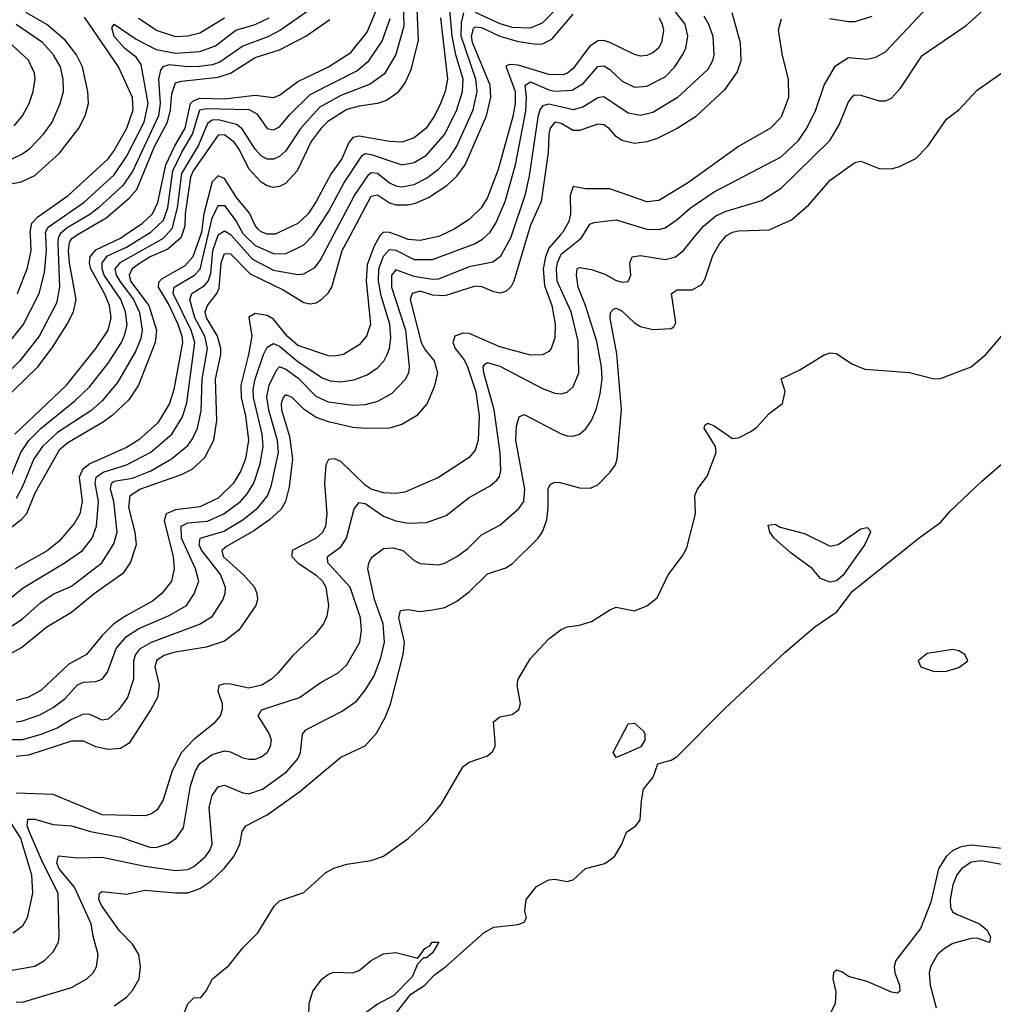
# Model space of a CAD drawing. Header units: inches. Extents: x 884549 to 1028252, y 526810 to 653624.
# Tile 263 of 656: x 915401 to 918583, y 597487 to 600704. Entities that reach past the tile are written whole.
import ezdxf

# ---------------------------------------------------------------- set-up
doc = ezdxf.new("R2010")
doc.units = ezdxf.units.IN
doc.header["$MEASUREMENT"] = 0
doc.layers.add('A9519', color=7, linetype='Continuous')
doc.layers.add('A9610', color=7, linetype='Continuous')

msp = doc.modelspace()

# ---------------------------------------------------------------- linework, layer by layer
at = {"layer": 'A9519', "color": 5}
for points, elevation in [([(915302.1, 599417.9), (915460.7, 599570), (915507.6, 599632.4), (915556.5, 599710), (915576.6, 599750), (915585.7, 599790), (915563.9, 599910), (915560.2, 599950), (915563.9, 599976.1), (915571.1, 599988.9), (915582.5, 599997.5), (915586.8, 600000)], 2620), ([(915314.1, 598770), (915412.2, 598847.8), (915549.4, 598930.6), (915606.1, 598970), (915637.7, 599010), (915652.5, 599050), (915658.9, 599130), (915647.2, 599190), (915651.2, 599210), (915673.7, 599226.3), (915750.3, 599249.7), (915830, 599290.8), (915897.7, 599350), (915932.8, 599407.2), (915947.1, 599452.9), (915973.1, 599650), (915961.1, 599690), (915902.7, 599810), (915905.3, 599830), (915971.9, 599870), (915990.8, 599889.2), (916016.9, 600000)], 2460), ([(915330, 599605), (915412.5, 599707.5), (915465, 599810), (915481.6, 599878.4), (915489, 599950), (915485.9, 600000)], 2660), ([(915531.5, 600000), (915526.4, 599990), (915525.1, 599974.9), (915531.5, 599830), (915521.6, 599778.4), (915464.8, 599670), (915401.1, 599590), (915362.4, 599550)], 2640), ([(915370, 598719.7), (915410, 598746.8), (915470, 598800.6), (915510, 598827.5), (915570, 598853.7), (915669.2, 598930), (915708.3, 598991.7), (915719.4, 599030), (915708.7, 599130), (915697.8, 599170), (915701.4, 599190), (915710, 599196), (915770, 599206.7), (915829.9, 599230), (915897.5, 599270), (915950, 599312.7), (915965.6, 599334.4), (915981.7, 599370), (915994.1, 599425.9), (915997.3, 599530), (916015, 599630), (916006.3, 599670), (915973.7, 599730), (915956.7, 599790), (915963.1, 599810), (916004.4, 599835.6), (916016.8, 599850), (916025.4, 599874.6), (916032.5, 599950), (916049.6, 600000)], 2440), ([(915370, 599206.3), (915404.7, 599290), (915431, 599329), (915470.8, 599369.2), (915580.9, 599459.1), (915630, 599505.6), (915690, 599581.9), (915733.5, 599650), (915744.8, 599675.2), (915752.2, 599707.8), (915747, 599750), (915731, 599790), (915677.5, 599870), (915670.3, 599890), (915670.7, 599910), (915687.7, 599932.3), (915750, 599960.9), (915813, 600000)], 2560), ([(915930.5, 600000), (915927.9, 599992.1), (915885.6, 599954.4), (915829.5, 599930.5), (915795.8, 599910), (915768.7, 599890), (915758.7, 599870), (915763.1, 599850), (915823.2, 599770), (915848, 599690), (915843.9, 599650), (915789.2, 599510), (915757.2, 599462.8), (915701.9, 599410), (915672, 599388), (915558.2, 599321.8), (915530, 599297.4), (915450, 599157.1), (915423.3, 599090), (915406, 599070), (915370, 599041.7)], 2520), ([(915370, 598632.8), (915406.5, 598653.5), (915490, 598721), (915570, 598768.3), (915644.5, 598830), (915741.5, 598898.5), (915763.4, 598930), (915782.4, 598990), (915778.1, 599030), (915757.6, 599110), (915762.2, 599150), (915793.3, 599170), (915930, 599218), (915964.6, 599235.4), (916006.5, 599273.5), (916035.4, 599330), (916045.1, 599394.9), (916040.6, 599530), (916058.1, 599610), (916058.3, 599630), (916047.3, 599670), (916011.8, 599730), (916007.1, 599750), (916014.7, 599770), (916045.2, 599810), (916052.8, 599827.2), (916059, 599910), (916070, 599940.9), (916090, 599939.7), (916154.4, 599874.4), (916262, 599822), (916330, 599779.9), (916350, 599775.5), (916370, 599778.9), (916390, 599791.8), (916409.3, 599810.7), (916420.7, 599830), (916454.9, 599950), (916481.7, 600000)], 2420), ([(917007.9, 600000), (917004.5, 599990), (916970.8, 599929.2), (916947.4, 599912.6), (916870, 599896.6), (916770, 599856.7), (916750, 599855.3), (916690, 599864.8), (916630, 599886.6), (916616.5, 599870), (916616.3, 599830), (916661.8, 599690), (916673.8, 599570), (916671.2, 599550), (916661.5, 599530), (916617.1, 599482.9), (916570, 599456.3), (916530, 599445.5), (916490, 599443.4), (916410, 599454.8), (916370, 599472.8), (916313.9, 599530), (916270, 599562.7), (916250, 599569.6), (916240.3, 599559.7), (916215.5, 599510), (916207.5, 599472.5), (916214.2, 599430), (916242.4, 599330), (916245.4, 599290), (916221.4, 599178.6), (916210.9, 599150), (916174.8, 599105.2), (916130, 599068.9), (916067.9, 599032.1), (915990, 599008.8), (915986.8, 598990), (915995.3, 598970), (916056.7, 598890), (916072.1, 598850), (916071.9, 598830), (916065.3, 598810), (916028, 598752), (915991.1, 598728.9), (915830.6, 598669.4), (915792.9, 598647.1), (915779.2, 598630), (915773.3, 598610), (915773.3, 598550), (915752.9, 598490), (915724.9, 598450), (915690, 598419.1), (915670, 598415.7), (915630, 598433.9), (915610, 598435), (915570, 598417.8), (915523.6, 598390), (915470, 598369), (915410, 598351.3), (915370, 598351.4)], 2340), ([(915370, 597597.3), (915450, 597611.4), (915482.2, 597630), (915510, 597658.2), (915527.3, 597690), (915530.4, 597709.6), (915526.5, 597850), (915476.2, 597950), (915432.7, 598050), (915424.9, 598070), (915427.9, 598092.1), (915450, 598092.3), (915510, 598074.7), (915569.9, 598070.1), (915632.3, 598052.3), (915730, 598033.8), (915830, 598000.1), (915850, 598000.7), (915887.2, 598012.8), (915912.8, 598030), (915936.2, 598063.8), (915959.4, 598200.6), (915975.5, 598250), (915990, 598274.6), (916030, 598303.9), (916070, 598315.4), (916090, 598312.5), (916130, 598292.1), (916150, 598287.7), (916170, 598288.4), (916190, 598296.1), (916210, 598310.2), (916221.1, 598330), (916223.6, 598350), (916214.7, 598374.7), (916180.2, 598430), (916191.1, 598448.9), (916315.3, 598490), (916382.5, 598537.5), (916441.5, 598570), (916470, 598595.9), (916512.4, 598670), (916518.5, 598710), (916514.3, 598750), (916481.4, 598850), (916408.4, 598930), (916407.1, 598950), (916450, 598982.5), (916468.7, 599010), (916494.1, 599105.9), (916510, 599126.4), (916530, 599123.7), (916590, 599082.3), (916630, 599067.2), (916670, 599059.2), (916730, 599061.4), (916795.2, 599084.8), (916870, 599143), (916938.4, 599181.6), (916960, 599200), (916968.5, 599211.5), (916973.4, 599230), (916971.3, 599288.7), (916951.7, 599430), (916917.3, 599550), (916915.5, 599570), (916921.2, 599578.8), (916930, 599583.8), (916970, 599571.9), (917110, 599498.8), (917150, 599484.1), (917170, 599481.9), (917190, 599487), (917210, 599504.5), (917228.3, 599550), (917226.4, 599653.6), (917203.2, 599750), (917157.9, 599850), (917155.4, 599890), (917158.3, 599910), (917170, 599937.7), (917236.1, 599990), (917242.1, 600000)], 2260), ([(915384.6, 599350), (915554.3, 599510), (915649.7, 599630.3), (915689.9, 599690), (915699.9, 599730), (915694.8, 599770), (915678, 599810), (915633.9, 599890), (915628.7, 599910), (915630.9, 599930), (915650, 599952.5), (915730, 599990.7), (915743.7, 600000)], 2580), ([(915991.5, 600000), (915967.2, 599930), (915940.3, 599899.7), (915863.9, 599856.1), (915854.2, 599845.8), (915853.5, 599830), (915889.7, 599770), (915917.3, 599710), (915930.9, 599670), (915932.8, 599650), (915904.2, 599495.8), (915890.8, 599450), (915852.4, 599387.6), (915790, 599331.1), (915750, 599306.2), (915630, 599253.1), (915605.8, 599234.2), (915595.6, 599210), (915604.7, 599130), (915597.6, 599090), (915580.5, 599059.5), (915530, 599001), (915491, 598969), (915386.4, 598910)], 2480), ([(915389.6, 598410.4), (915410, 598413.7), (915467, 598433), (915510, 598457.3), (915550, 598486.5), (915590, 598531), (915610, 598540.3), (915650, 598542), (915670, 598549.4), (915687.7, 598572.3), (915716.7, 598650), (915750, 598689.3), (915790, 598714.9), (915890, 598757.8), (915945.9, 598790), (915971.7, 598828.3), (915986.7, 598870), (915975.6, 598910), (915929.8, 599010), (915928.2, 599050), (915950, 599060.2), (916014.2, 599065.8), (916068.4, 599090), (916122.1, 599130), (916144.5, 599155.5), (916165.8, 599190), (916186.9, 599253.1), (916196.8, 599310), (916192.9, 599350), (916164.9, 599470), (916163.9, 599496.1), (916170.2, 599530), (916197.5, 599610), (916210, 599634.2), (916230, 599645.9), (916250, 599638), (916310, 599587.5), (916390, 599533.9), (916415.3, 599524.7), (916450, 599521.3), (916492.7, 599527.3), (916536.5, 599543.5), (916570, 599566.3), (916590.9, 599589.1), (916602.1, 599610), (916609.6, 599630.4), (916614.1, 599665.9), (916610.4, 599710), (916582.4, 599802.4), (916573.4, 599850), (916575.1, 599890), (916590, 599931.8), (916610, 599953.1), (916630, 599950.8), (916690, 599920.7), (916750, 599921.2), (916887.7, 599972.3), (916913.3, 599986.7), (916927.6, 600000)], 2360), ([(917060.3, 600000), (917016.3, 599850), (917007.3, 599832.7), (916990, 599816.6), (916970, 599810.7), (916950, 599814.6), (916911.7, 599831.7), (916890, 599834.2), (916790, 599801.9), (916750, 599804.6), (916710, 599816.9), (916683.8, 599810), (916677.2, 599790), (916713.1, 599650), (916725.7, 599625.7), (916755.2, 599590), (916765.9, 599550), (916755.7, 599504.3), (916732.2, 599450), (916697.3, 599410), (916650, 599381.2), (916610, 599369.5), (916531.8, 599368.2), (916490, 599372.1), (916410, 599390.7), (916370, 599404.9), (916330.7, 599430.7), (916290, 599470.6), (916270, 599478.6), (916261.6, 599470), (916255.6, 599450), (916256.6, 599430), (916283, 599343), (916292.1, 599270), (916282, 599178), (916269.9, 599130), (916255, 599105), (916217.8, 599070), (916166, 599034), (916076.4, 598983.6), (916061.9, 598970), (916066.1, 598950), (916132.8, 598890), (916168.4, 598850), (916176.2, 598830), (916177.8, 598810), (916172.6, 598790), (916117.6, 598710), (916070, 598674), (916010, 598654.5), (915903.1, 598636.9), (915873.1, 598626.9), (915848.8, 598611.2), (915842.2, 598590), (915856.7, 598530), (915850.9, 598490), (915829.9, 598450), (915759, 598341), (915730, 598322.9), (915690, 598320.3), (915650, 598328.5), (915610, 598346.9), (915570, 598347.2), (915430, 598301.3), (915390, 598296.5)], 2320), ([(917167.5, 600000), (917130, 599957.9), (917119.1, 599930), (917111.2, 599890), (917116.3, 599836.3), (917139.9, 599770), (917151.3, 599710), (917150, 599664.9), (917137.7, 599630), (917130, 599620.2), (917110, 599608.8), (917070, 599608.2), (916970, 599635.6), (916870, 599678.6), (916850, 599680.3), (916822.6, 599670), (916816.3, 599650), (916824.4, 599630), (916853, 599593), (916864.8, 599570), (916891.8, 599488.2), (916902.4, 599410), (916899.5, 599330), (916890, 599297.6), (916870, 599273.7), (916770, 599208.3), (916659.1, 599160.9), (916630, 599156.5), (916590, 599158.6), (916550, 599170.5), (916530, 599183.9), (916450, 599260.5), (916430, 599269.7), (916410, 599267), (916401.8, 599250), (916397.6, 599190), (916404.6, 599090), (916400.1, 599050), (916390.7, 599029.3), (916369.7, 599010.3), (916291.4, 598970), (916289.9, 598950.1), (916309.9, 598930), (916370, 598889.5), (916391, 598870), (916401.4, 598850), (916409.9, 598790), (916404.7, 598755.3), (916394.3, 598730), (916365.7, 598694.2), (916293.2, 598626.8), (916246, 598570), (916224.1, 598550), (916192.2, 598530), (916150, 598520.6), (916090, 598533.6), (916070, 598534.4), (916051.4, 598528.6), (916048.6, 598510), (916062.7, 598470), (916062.8, 598450), (916056.2, 598430), (916035.5, 598404.5), (915968.9, 598351.1), (915930.2, 598309.8), (915899.3, 598250), (915870, 598155.2), (915850, 598123.2), (915830, 598108.7), (915810, 598102.6), (915670, 598106), (915510, 598173.1), (915390, 598177.2)], 2280), ([(915390, 597495.5), (915410, 597494.7), (915570, 597542.7), (915620.4, 597570), (915641.1, 597590), (915652.2, 597610), (915657.8, 597650), (915640.9, 597710), (915634.9, 597750), (915580.5, 597870), (915529.7, 597930), (915522.3, 597950), (915527.8, 597972.2), (915590, 597966), (915670, 597967.7), (915810, 597938.3), (915910, 597924.9), (915950, 597928), (915970, 597938), (916008.1, 597970), (916022.5, 597990), (916029.9, 598010), (916019.9, 598130), (916030, 598169.1), (916050, 598197.4), (916070, 598203), (916130, 598177.8), (916150, 598174.6), (916194.5, 598190), (916272.9, 598247.1), (916310, 598289.5), (916318.9, 598310), (916325.2, 598370), (916335.6, 598384.4), (916454.8, 598445.2), (916501.8, 598478.2), (916530, 598513.5), (916559, 598561), (916581, 598619), (916593.4, 598670), (916588.5, 598730), (916560.2, 598810), (916539, 598910), (916541.8, 598930), (916551.8, 598948.2), (916590, 598976.3), (916621.1, 598978.9), (916653, 598970), (916690, 598937.3), (916710, 598927.5), (916770, 598923.5), (916790, 598928.1), (916829.8, 598950), (916864.4, 598975.6), (916910, 599021.7), (916970, 599052.7), (917032.6, 599107.4), (917048.6, 599130), (917051.6, 599170), (917022.2, 599330), (917024, 599376), (917033.7, 599406.3), (917050, 599414), (917170, 599350.8), (917190, 599344.4), (917210, 599343.7), (917230, 599350.2), (917250, 599366.4), (917270, 599394.7), (917286.5, 599433.5), (917297.6, 599482.4), (917304.1, 599530), (917302.7, 599570), (917287.4, 599652.6), (917250.4, 599770.4), (917226.3, 599830), (917220.1, 599870), (917222.9, 599890), (917230, 599894.7), (917270, 599888.5), (917312.9, 599872.9), (917350, 599852.4), (917370, 599846.5), (917390, 599848.4), (917398.5, 599870), (917395.4, 599910), (917402, 599930), (917430, 599933.9), (917510, 599920.6), (917544.4, 599930), (917569.9, 599950.1), (917611.1, 600000)], 2240), ([(915879.5, 600000), (915870, 599989.3), (915728.1, 599910), (915712.3, 599890), (915716.6, 599870), (915727.8, 599850), (915773.2, 599790), (915792.1, 599747.9), (915801.7, 599690), (915797, 599663), (915779.9, 599620.1), (915720.8, 599519.2), (915670, 599459.2), (915633.2, 599426.8), (915524, 599356), (915475.1, 599310), (915446.9, 599270), (915410, 599179.2), (915390, 599140.1)], 2540), ([(916579.5, 600000), (916558.1, 599961.9), (916536.1, 599903.9), (916533.5, 599850), (916546.9, 599710), (916534.5, 599670), (916510, 599642), (916459.7, 599610), (916430, 599604.7), (916410, 599606.5), (916310, 599640.1), (916274.8, 599670), (916230, 599725.3), (916210, 599737.3), (916170, 599744.2), (916150, 599732), (916159.3, 599670), (916149, 599610), (916123.3, 599510), (916125.1, 599470), (916139.1, 599410), (916148.2, 599330), (916139.3, 599270), (916123.5, 599230), (916099.6, 599190), (916050, 599141.4), (915990, 599112.9), (915910, 599103.2), (915879.3, 599090), (915873.3, 599066.7), (915902.1, 598950), (915906, 598910), (915896.9, 598870), (915865, 598830), (915835.2, 598804.8), (915750, 598757.9), (915709, 598730), (915670, 598692.4), (915619, 598630), (915561.8, 598598.2), (915470, 598512.2), (915430, 598491.2), (915390, 598480.4)], 2380), ([(915393.6, 599810), (915426.6, 599893.4), (915438.5, 599950), (915435.8, 600000)], 2680), ([(915710, 597482.1), (915750, 597510.9), (915770, 597532.8), (915791.7, 597570), (915796, 597610), (915789.9, 597650), (915770, 597683.4), (915727.7, 597727.7), (915668.4, 597810), (915660.1, 597830), (915662, 597850), (915670, 597856.1), (915750, 597847.2), (915810, 597860.4), (915910, 597851.2), (915950, 597851.9), (915990, 597865.8), (916025.2, 597890), (916068.7, 597931.3), (916101.2, 597970), (916120.2, 598010), (916128.2, 598051.8), (916140.4, 598070), (916210, 598106.8), (916317, 598183), (916450, 598294.4), (916530, 598331.5), (916567.2, 598372.8), (916595.5, 598424.5), (916612.3, 598467.7), (916654.2, 598630), (916658.1, 598670), (916639.9, 598750), (916645.8, 598774.2), (916670, 598776.8), (916710, 598770.9), (916750, 598776.3), (916790, 598783.8), (916830, 598804.8), (916870, 598835.2), (916930, 598893.7), (916990, 598913), (917010, 598926.6), (917094.9, 599010), (917110, 599031.4), (917123.4, 599070), (917128.4, 599110), (917128.2, 599171.8), (917134.7, 599185.3), (917150, 599193.6), (917167.6, 599192.4), (917230, 599174.7), (917266.7, 599173.3), (917290, 599184.9), (917330, 599224.6), (917347.8, 599250), (917353.6, 599270), (917367.8, 599430), (917352.4, 599612.4), (917331, 599729), (917332, 599748), (917341.3, 599758.7), (917350, 599762.3), (917370, 599752.2), (917410, 599713.6), (917430, 599702.1), (917470, 599692.5), (917530, 599695.3), (917538.9, 599701.1), (917545.7, 599714.3), (917530.9, 599810), (917550, 599821.5), (917598.7, 599821.3), (917630, 599839), (917641.1, 599858.9), (917665.7, 599934.3), (917687.7, 599972.3), (917710, 599998.2), (917713, 600000)], 2220), ([(916092, 600000), (916161.6, 599921.6), (916230, 599885.5), (916310, 599871.7), (916330, 599874), (916365.2, 599894.8), (916382.5, 599917.5), (916426.2, 600000)], 2440), ([(916135.8, 600000), (916170, 599966), (916230, 599940.7), (916270, 599939.3), (916330, 599968.2), (916359.8, 600000)], 2460), ([(916779.2, 600000), (916770, 599995.7), (916710, 599982.9), (916670, 599986.6), (916634.5, 600000)], 2380), ([(915918.4, 597410), (915951, 597489), (915970, 597508.2), (915992.7, 597510), (916010, 597531), (916031.1, 597570), (916085.1, 597614.9), (916130, 597671.3), (916179, 597721), (916232.4, 597807.6), (916250, 597825.7), (916330, 597853.1), (916401.6, 597918.4), (916427.7, 597932.3), (916470, 597945.2), (916550, 597957.3), (916590, 597971.4), (916670, 598029.1), (916733.5, 598086.5), (916778.8, 598141.2), (916850, 598264.4), (916870, 598278.9), (916930, 598299.5), (916946.3, 598313.7), (916954.7, 598330), (916955.3, 598344.7), (916949.7, 598410), (916970, 598426), (917010, 598434.3), (917032.4, 598450), (917037.7, 598470), (917027.1, 598530), (917029.8, 598550), (917070, 598617), (917130, 598681.1), (917170, 598711.7), (917190, 598720.3), (917230, 598725.5), (917270, 598737.6), (917330, 598776.5), (917350, 598784.7), (917410, 598772.7), (917450, 598788.8), (917484.2, 598815.8), (917520.7, 598890), (917567.4, 598952.6), (917581.2, 598978.8), (917609.1, 599090), (917607.3, 599150), (917616.2, 599170), (917647.1, 599212.9), (917676.9, 599290), (917675.1, 599310), (917637.6, 599370), (917640.5, 599379.5), (917650, 599385.5), (917670, 599377.4), (917730, 599336), (917750, 599338), (917790, 599358.3), (917810, 599372.9), (917850, 599417.4), (917894, 599450), (917903, 599490), (917890, 599531.3), (917950, 599560.2), (918030, 599609.1), (918050, 599615.6), (918070, 599614), (918120.2, 599580.2), (918162.6, 599562.7), (918308.4, 599551.6), (918390, 599530.9), (918410, 599532.3), (918510, 599570.2), (918558, 599610), (918702.1, 599777.9)], 2180), ([(916610, 597430.6), (916679.1, 597520.9), (916725.2, 597550), (916756.3, 597583.7), (916792, 597610), (916918.4, 597721.6), (916950, 597739.5), (917030, 597748.4), (917050, 597756), (917057, 597770), (917051.9, 597791.9), (917055.6, 597830), (917090, 597872.2), (917130, 597894.4), (917150, 597896.4), (917190, 597888.9), (917210, 597894.4), (917250, 597930.6), (917312.9, 597947.1), (917345.2, 597970), (917369.3, 598010), (917384, 598050), (917414, 598070), (917429, 598090), (917432.5, 598152.5), (917439.6, 598190), (917470.7, 598229.3), (917486.7, 598273.3), (917530, 598284.5), (917550, 598297), (917705.7, 598454.3), (917902, 598638), (917999.5, 598720.5), (918070.9, 598769.1), (918122.4, 598837.6), (918344.9, 599015.1), (918410, 599061.7), (918441.5, 599098.5), (918544.1, 599195.9), (918610, 599251.6)], 2160), ([(915325.4, 598150), (915404, 598030), (915439.8, 597910), (915442.6, 597850), (915425.2, 597770), (915410, 597742.8), (915380, 597720)], 2280), ([(918670, 597989.7), (918510, 598007.7), (918477.8, 598002.2), (918450, 597989.3), (918428.3, 597970), (918403.8, 597930), (918378.9, 597821.1), (918345.2, 597734.8), (918264.6, 597630), (918258.6, 597610), (918261.3, 597590), (918276.6, 597550), (918277.5, 597530), (918270, 597524.1), (918250, 597527.3), (918170, 597562.2), (918110, 597578), (918090, 597592), (918070, 597599.2), (918065.1, 597594.9), (918060.2, 597590), (918058.5, 597570), (918068.5, 597528.5), (918066.1, 597490), (918050, 597456.5)], 2160), ([(918670, 597932.7), (918544.2, 597955.8), (918510, 597951.5), (918479.2, 597930), (918463.4, 597910), (918450, 597877.6), (918441.5, 597830), (918443.3, 597803.3), (918449.8, 597789.8), (918462.1, 597782.1), (918537.3, 597750), (918550, 597740.6), (918562.8, 597730), (918573.8, 597706.2), (918570, 597688.9), (918530, 597703.2), (918510, 597701.9), (918450, 597685.6), (918423, 597670), (918400.8, 597650), (918377.2, 597610), (918373.4, 597590), (918376.1, 597550), (918395.6, 597475.6)], 2180), ([(916345.6, 597450), (916347, 597490), (916359.5, 597530), (916390, 597570.6), (916410, 597585.5), (916428, 597592), (916489.4, 597590.6), (916510, 597597.3), (916550, 597630.6), (916590, 597652.7), (916630, 597656.4), (916702, 597638), (916725.2, 597670), (916741.2, 597678.8), (916749.2, 597690), (916770.8, 597690.8), (916750, 597655.3), (916730, 597639), (916721, 597639), (916701.1, 597618.9), (916683.4, 597576.6), (916624.2, 597515.8), (916570, 597487.3), (916430, 597384.2)], 2160)]:
    msp.add_lwpolyline(points, dxfattribs=dict(at, elevation=elevation))
at = {"layer": 'A9519', "color": 5, "elevation": 2160}
for points in [[(918050, 598984), (918075.3, 598990), (918150, 599041), (918170, 599044.7), (918178, 599038), (918181, 599030), (918163, 598990), (918091.2, 598888.8), (918070, 598870.9), (918050, 598866.9), (918018.2, 598878.2), (917990.7, 598910.7), (917921.8, 598961.8), (917867, 599010), (917852.3, 599030), (917847, 599053), (917870, 599055.5), (917886.7, 599046.7), (917966, 599026)], [(918450, 598646.9), (918366.6, 598633.4), (918336.9, 598610), (918346, 598590), (918390, 598574.8), (918430, 598576.2), (918470, 598587.8), (918499.8, 598610), (918489.8, 598630), (918470, 598641.9)], [(917350, 598294), (917340.9, 598310), (917390, 598404), (917410, 598406), (917439.6, 598379.6), (917444.4, 598370), (917443.6, 598350), (917431.3, 598328.7), (917390, 598309.7)]]:
    msp.add_lwpolyline(points, close=True, dxfattribs=at)
at = {"layer": 'A9610', "color": 5}
for points, elevation in [([(915276.3, 600150), (915405.7, 600174.3), (915450, 600195.7), (915531.3, 600268.7), (915594.2, 600350), (915615, 600390), (915625.7, 600430), (915623.3, 600470), (915605.7, 600550), (915586.9, 600590), (915550, 600637.2), (915490, 600688.1), (915425.2, 600725.2), (915402.4, 600750), (915400.3, 600770), (915413.4, 600830), (915422.9, 600910), (915420.9, 600930), (915402.2, 600982.2), (915350.3, 601050)], 2720), ([(916697.1, 600790), (916702.9, 600637.1), (916679.1, 600540.9), (916661.2, 600498.8), (916635.2, 600464.8), (916599.4, 600440.6), (916570, 600430.4), (916510, 600422.1), (916470, 600410.9), (916408.1, 600371.9), (916386.2, 600350), (916353.9, 600306.1), (916308, 600210), (916270, 600169.3), (916250, 600159.7), (916230, 600156.5), (916210, 600161.5), (916190, 600173.4), (916150, 600217.4), (916119.2, 600279.2), (916102.6, 600302.6), (916070, 600328.5), (916050, 600326.8), (915968.3, 600210), (915959.4, 600190), (915942, 600070), (915940.3, 600030), (915930.5, 600000)], 2520), ([(916927.6, 600000), (916938.4, 600010), (916958.2, 600041.8), (916987, 600110), (917021.8, 600230), (917055.1, 600404.9), (917057.7, 600450), (917053.1, 600490), (917070, 600501.1), (917130, 600474.9), (917150, 600470.6), (917206.3, 600473.7), (917243.4, 600496.6), (917290, 600551), (917310, 600553.6), (917330, 600541.8), (917370, 600503.8), (917410, 600484), (917450, 600487.6), (917510, 600517.8), (917541.7, 600550), (917567.2, 600590), (917577.7, 600610), (917584.3, 600650), (917576.1, 600690), (917498.5, 600790)], 2360), ([(916654.6, 600770), (916656.6, 600683.4), (916630, 600590.2), (916592.8, 600527.2), (916546.6, 600493.4), (916450, 600456.4), (916382, 600418), (916319.8, 600350), (916270, 600274.6), (916250, 600257.5), (916230, 600248.9), (916210, 600248.9), (916190, 600259), (916170, 600281.8), (916128.1, 600348.1), (916110, 600362), (916050, 600377.1), (916030, 600376), (916014.9, 600365.1), (915985.7, 600294.3), (915930, 600202), (915916, 600090), (915898.5, 600021.5), (915879.5, 600000)], 2540), ([(916890, 600729.4), (916970, 600691.7), (917010, 600679.5), (917070, 600677.7), (917110, 600694), (917170, 600756)], 2440), ([(916357.4, 600742.6), (916253.6, 600670), (916211.4, 600648.6), (916130, 600617.3), (916054.7, 600565.3), (916030, 600556.7), (915988.7, 600551.3), (915950, 600550), (915890, 600556.4), (915869.3, 600550.7), (915860.6, 600539.4), (915854.9, 600510), (915860.1, 600430), (915854.3, 600390), (915770, 600208), (915737.9, 600162.1), (915658.5, 600090), (915630, 600067.7), (915556, 600024), (915534.4, 600005.6), (915531.5, 600000)], 2640), ([(915743.7, 600000), (915801.2, 600038.8), (915835.1, 600070), (915852.9, 600107.1), (915878.6, 600230), (915906.5, 600290), (915941.7, 600350), (915959.7, 600430), (915970, 600440.1), (915990, 600447.5), (916070, 600445.5), (916170, 600457.7), (916230, 600450.1), (916250, 600457.8), (916310, 600502.7), (916410, 600550.4), (916483.2, 600596.8), (916536.3, 600663.7), (916565.5, 600734.5)], 2580), ([(916359.8, 600000), (916410, 600076.1), (916460.1, 600170), (916519.7, 600260.3), (916530, 600266.6), (916550, 600264.3), (916650, 600230.1), (916690, 600237.2), (916730, 600261.9), (916790, 600330.6), (916829.9, 600410), (916848.6, 600470), (916850.2, 600510), (916826.1, 600590), (916814.3, 600650), (916805.5, 600750)], 2460), ([(916426.2, 600000), (916494.9, 600130), (916541.6, 600198.4), (916550, 600205.5), (916570, 600202.9), (916610, 600171.1), (916630, 600161.6), (916650, 600158.2), (916690, 600166.1), (916730, 600186.3), (916770, 600216.4), (916805.6, 600254.4), (916829.4, 600290.6), (916882.4, 600410), (916896.3, 600470), (916891.7, 600510), (916844.2, 600650), (916844.5, 600695.5), (916852.8, 600727.2)], 2440), ([(916481.7, 600000), (916550, 600127.4), (916570, 600131.9), (916610, 600106.4), (916630, 600099.6), (916670, 600099), (916694.8, 600105.2), (916736.5, 600123.5), (916797, 600163), (916830, 600193.3), (916856.8, 600230), (916926.5, 600390), (916940.7, 600450), (916938, 600490), (916881, 600630), (916877.2, 600650), (916884.4, 600675.6), (916890, 600681.2), (916910, 600678.9), (916970, 600650.8), (917030, 600633.2), (917090, 600623.9), (917110, 600625.8), (917139.7, 600640.3), (917210, 600722.2)], 2420), ([(917728, 600728), (917755.2, 600630), (917757.5, 600570), (917746, 600534), (917704.8, 600475.2), (917610, 600386.7), (917550, 600348.6), (917484.2, 600315.8), (917450, 600305.1), (917410, 600299.3), (917369.3, 600310), (917350, 600322.5), (917328, 600348), (917310, 600361.2), (917290, 600362.9), (917230, 600341.8), (917210, 600342.4), (917170, 600365.2), (917150, 600369.6), (917134.5, 600350), (917130, 600330.3), (917127.8, 600270), (917105.3, 600110), (917070, 600033.1), (917060.3, 600000)], 2320), ([(917242.1, 600000), (917263.7, 600036.3), (917277.9, 600042.1), (917350, 600050.1), (917450, 600019.6), (917490, 600018.3), (917510, 600024.7), (917550, 600051.2), (917593.5, 600090), (917670, 600141.4), (917890, 600255.8), (917945.6, 600310), (917973.8, 600350), (918002.3, 600410), (918030.3, 600490), (918066.9, 600553.1), (918110, 600581.3), (918170, 600574.8), (918198.3, 600581.7), (918230, 600599.5), (918370, 600747.5)], 2260), ([(917611.1, 600000), (917635.9, 600030), (917676.4, 600063.6), (917710, 600078.4), (917826.2, 600113.8), (917890, 600153.6), (918048.1, 600310), (918079.5, 600360.5), (918110, 600436.4), (918124.3, 600455.7), (918130, 600459.2), (918150, 600457.4), (918210, 600439.7), (918230, 600439.7), (918250, 600448.1), (918279.9, 600480.1), (918350, 600587.2), (918494.5, 600685.5), (918557.7, 600742.3)], 2240), ([(917713, 600000), (917729.9, 600010.1), (917750, 600014.2), (917850, 600017.5), (917923.5, 600050), (917980.3, 600099.7), (918050, 600180.2), (918130, 600237.6), (918150, 600242.3), (918210, 600218.5), (918250, 600217.2), (918275.7, 600224.3), (918330, 600250.3), (918369.2, 600290.8), (918430, 600379.6), (918470.5, 600409.5), (918530, 600473.8), (918621.2, 600538.8), (918712.9, 600630), (918790, 600739.5)], 2220), ([(915376.4, 600250), (915410, 600265.7), (915435, 600285), (915478.8, 600330), (915507.4, 600370), (915533.2, 600430), (915543.7, 600470), (915542.7, 600510), (915533.9, 600550), (915512, 600590), (915476, 600630), (915390, 600688.9)], 2740), ([(915435.8, 600000), (915435.3, 600010), (915440.7, 600039.3), (915459.8, 600060.2), (915559.9, 600130), (915689.9, 600250), (915710, 600276.9), (915751.4, 600350), (915772.3, 600410), (915769.4, 600450), (915723.4, 600550), (915612.5, 600712.5)], 2680), ([(915485.9, 600000), (915485.3, 600010), (915493.7, 600026.3), (915611.4, 600108.6), (915710, 600197.9), (915750, 600256.9), (915808.3, 600370), (915821.1, 600430), (915797.6, 600557.6), (915781.7, 600581.7), (915745.1, 600610), (915710, 600649.9), (915702.6, 600677.4), (915709.5, 600690), (915781.2, 600641.2), (915846.7, 600606.7), (915910, 600594.9), (915990, 600599.9), (916040.7, 600619.3), (916107.4, 600670), (916170, 600688.9), (916215.9, 600710)], 2660), ([(915586.8, 600000), (915683.1, 600056.9), (915759, 600121), (915783.3, 600150), (915841.7, 600290), (915883.5, 600370), (915894.1, 600410), (915898, 600462), (915910, 600497.5), (915930, 600503.5), (916050, 600516.5), (916089.9, 600530), (916170, 600580.5), (916250, 600605.7), (916336.5, 600650), (916414.9, 600705.1)], 2620), ([(915789.6, 600709.6), (915850, 600669.4), (915910, 600649.8), (915950, 600651.5), (915990, 600661.9), (916070, 600710.1)], 2680), ([(915813, 600000), (915830, 600010.5), (915870.5, 600049.5), (915885, 600090), (915901.7, 600210), (915930, 600269.7), (915965.8, 600330), (915990, 600410), (916010, 600414.1), (916151.3, 600411.3), (916176.3, 600396.3), (916210, 600349), (916230, 600344.2), (916250, 600354.6), (916284.6, 600395.4), (916350, 600459.4), (916502.6, 600537.4), (916542.3, 600570), (916585.5, 600634.5), (916611.4, 600708.6)], 2560), ([(916776.5, 600710), (916799.5, 600510), (916791.8, 600470), (916776.4, 600430), (916756.5, 600390), (916728.9, 600350), (916690, 600317.8), (916650, 600304.4), (916610, 600306.1), (916510, 600323.4), (916490, 600319.2), (916476.7, 600303.3), (916453.9, 600250), (916418.6, 600201.4), (916370, 600110.1), (916343.4, 600070), (916310, 600037.9), (916236.3, 600003.7), (916210, 600003.9), (916190, 600010.9), (916180.1, 600020.1), (916170, 600032), (916152.2, 600072.2), (916110, 600122.9), (916070, 600185.1), (916050, 600193.8), (916030, 600175), (916002.3, 600070), (915994.9, 600010), (915991.5, 600000)], 2480), ([(917491.1, 600710), (917500.7, 600690), (917504.5, 600670), (917498.8, 600630), (917488.6, 600611.4), (917470, 600595.7), (917450, 600587.1), (917430, 600584.8), (917410, 600590.1), (917330, 600630.1), (917310, 600636.6), (917290, 600635.7), (917262.8, 600617.2), (917210, 600544.8), (917190.8, 600529.2), (917175.6, 600524.4), (917130, 600524.9), (917030, 600556.2), (917002.2, 600557.8), (916990, 600552.5), (917019.7, 600470), (917019.7, 600430), (917012.1, 600387.9), (916964.9, 600215.1), (916930, 600123.9), (916909, 600090), (916870, 600051.5), (916820.5, 600019.5), (916779.2, 600000)], 2380), ([(917636.6, 600716.6), (917652.3, 600690), (917666.2, 600650), (917669.4, 600590), (917665.3, 600570), (917650, 600541.6), (917550, 600448.7), (917470, 600400.6), (917430, 600391.8), (917390, 600398.5), (917310, 600452.7), (917290, 600448.6), (917241.7, 600418.3), (917210, 600410.1), (917130, 600428.5), (917110, 600422.6), (917100.8, 600410), (917094.7, 600385.3), (917065.7, 600194.3), (917051.4, 600130), (917007.9, 600000)], 2340), ([(917890, 600706.3), (917879.9, 600670), (917892.7, 600587.3), (917912.3, 600510), (917913, 600450), (917890, 600385.8), (917854.5, 600350), (917750, 600290.1), (917583.7, 600170), (917490, 600113.4), (917450, 600108.9), (917330, 600152), (917250, 600151.2), (917210, 600159.8), (917200.2, 600130), (917200.7, 600070), (917195.5, 600044.5), (917176.4, 600010), (917167.5, 600000)], 2280), ([(918185.5, 600714.5), (918130, 600697.7), (918110, 600697.4), (918047.5, 600707.5)], 2280), ([(915382.6, 600357.4), (915410.5, 600390), (915431.5, 600430), (915444.9, 600470), (915451.4, 600510), (915449.3, 600530), (915430, 600572), (915350, 600644.5)], 2760), ([(916016.9, 600000), (916030, 600055.9), (916050, 600097.4), (916070, 600097), (916110, 600043.6), (916130, 600005.8), (916135.8, 600000)], 2460), ([(916049.6, 600000), (916050, 600001.2), (916070, 600014.4), (916090, 600002.2), (916092, 600000)], 2440), ([(916634.5, 600000), (916610, 600009.3), (916590, 600009.7), (916579.7, 600000.3), (916579.5, 600000)], 2380)]:
    msp.add_lwpolyline(points, dxfattribs=dict(at, elevation=elevation))

doc.saveas('drawing.dxf')
